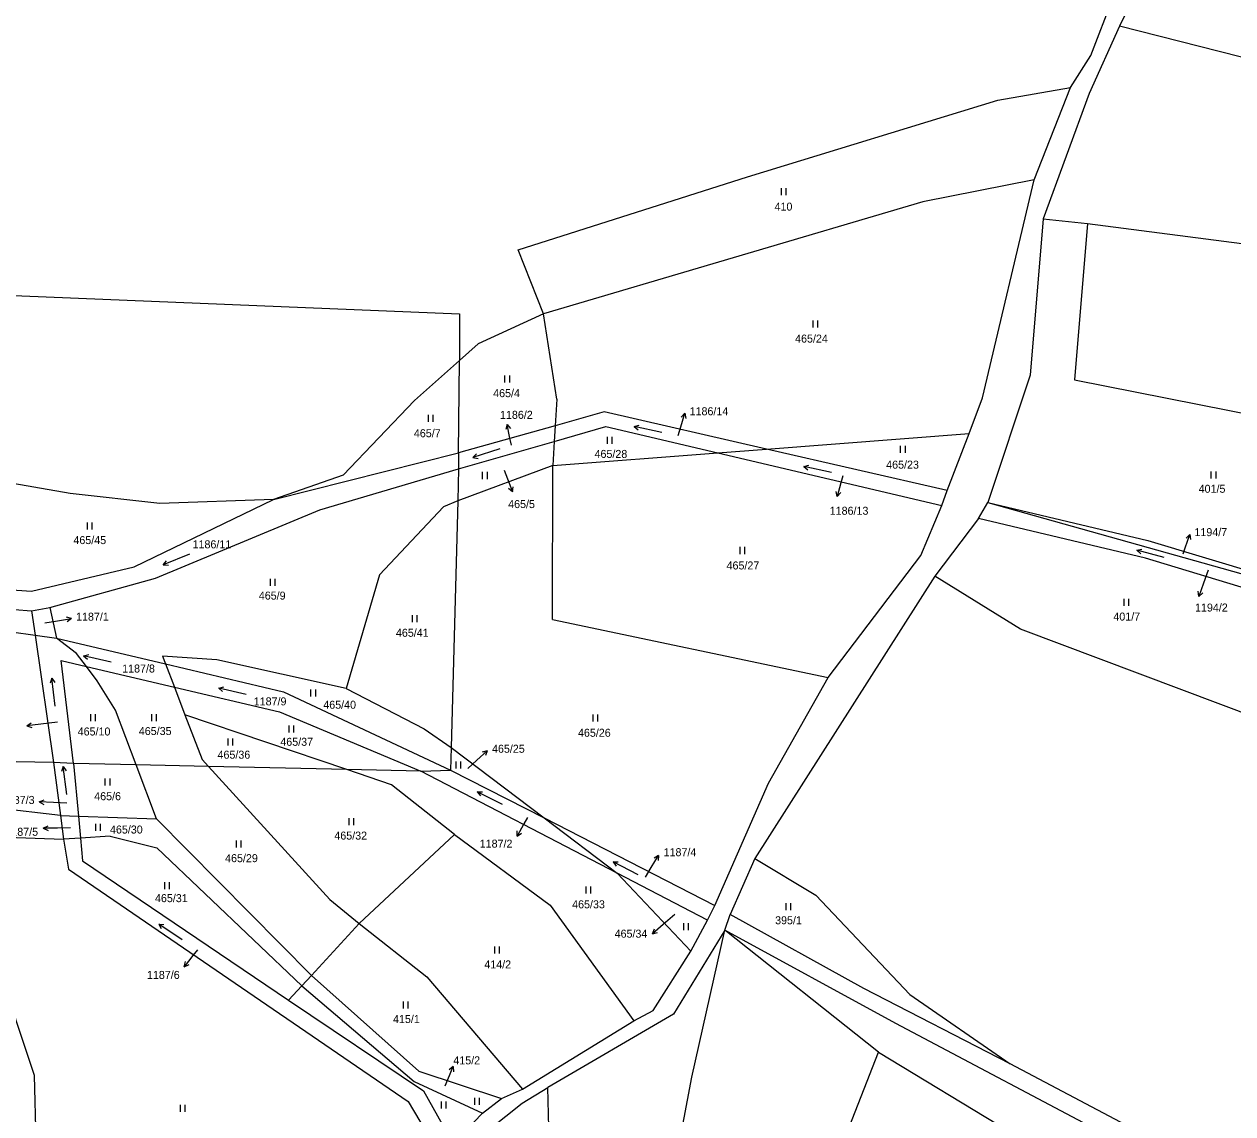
# Model space of a CAD drawing. Extents: x -765428 to -762163, y -1107632 to -1104975.
# Drawn here: x -764502 to -764245.3, y -1106600.1 to -1106368.4 of the extents above; entities that cross this region are included whole.
import ezdxf
from ezdxf.enums import TextEntityAlignment as Align

# ---------------------------------------------------------------- set-up
doc = ezdxf.new("R2010")
doc.units = 0
doc.header["$LTSCALE"] = 0.68
for name, color, linetype, lineweight in [('1', 7, 'Continuous', 25), ('3', 7, 'Continuous', 25), ('7', 7, 'Continuous', 13)]:
    doc.layers.add(name, color=color, linetype=linetype, lineweight=lineweight)
doc.layers.add('2', color=7, linetype='Continuous')

msp = doc.modelspace()

# ---------------------------------------------------------------- linework, layer by layer
at = {"layer": '1'}
for p, q in [((-764275.44, -1106375.09), (-764261.89, -1106339.75)), ((-764254.78, -1106338.22), (-764269.3, -1106368.85)), ((-764269.3, -1106368.85), (-764275.8, -1106383.15)), ((-764235, -1106377.55), (-764269.3, -1106368.85)), ((-764279.77, -1106381.87), (-764275.44, -1106375.09)), ((-764295.16, -1106384.57), (-764279.77, -1106381.87)), ((-764287.45, -1106401.52), (-764279.77, -1106381.87)), ((-764275.8, -1106383.15), (-764285.52, -1106409.82)), ((-764348.39, -1106400.89), (-764295.16, -1106384.57)), ((-764397.07, -1106416.38), (-764348.39, -1106400.89)), ((-764287.45, -1106401.52), (-764311.08, -1106406.2)), ((-764298.43, -1106447.85), (-764287.45, -1106401.52)), ((-764311.08, -1106406.2), (-764391.71, -1106429.97)), ((-764285.52, -1106409.82), (-764288.29, -1106443.01)), ((-764285.52, -1106409.82), (-764276.16, -1106410.77)), ((-764276.16, -1106410.77), (-764278.87, -1106444.01)), ((-764276.16, -1106410.77), (-764226.01, -1106417.33)), ((-764391.71, -1106429.97), (-764397.07, -1106416.38)), ((-764596.87, -1106422.22), (-764409.57, -1106430.01)), ((-764409.57, -1106430.01), (-764409.57, -1106439.88)), ((-764391.71, -1106429.97), (-764405.61, -1106436.34)), ((-764388.9, -1106448.16), (-764391.71, -1106429.97)), ((-764405.61, -1106436.34), (-764409.57, -1106439.88)), ((-764409.57, -1106439.88), (-764419.11, -1106448.39)), ((-764409.73, -1106459.55), (-764409.57, -1106439.88)), ((-764288.29, -1106443.01), (-764297.32, -1106470.07)), ((-764278.87, -1106444.01), (-764201.01, -1106459.45)), ((-764301.3, -1106455.41), (-764298.43, -1106447.85)), ((-764419.11, -1106448.39), (-764434.23, -1106464.32)), ((-764388.9, -1106448.16), (-764389.24, -1106453.78)), ((-764378.78, -1106450.83), (-764389.24, -1106453.78)), ((-764344.35, -1106458.74), (-764378.78, -1106450.83)), ((-764389.24, -1106453.78), (-764409.73, -1106459.55)), ((-764389.24, -1106453.78), (-764389.44, -1106457.11)), ((-764389.44, -1106457.11), (-764378.46, -1106453.95)), ((-764378.46, -1106453.95), (-764354.69, -1106459.54)), ((-764344.35, -1106458.74), (-764301.3, -1106455.41)), ((-764305.91, -1106467.58), (-764301.3, -1106455.41)), ((-764409.75, -1106462.95), (-764389.44, -1106457.11)), ((-764389.44, -1106457.11), (-764389.75, -1106462.26)), ((-764449.03, -1106469.44), (-764409.73, -1106459.55)), ((-764409.73, -1106459.55), (-764409.75, -1106462.95)), ((-764389.75, -1106462.26), (-764354.69, -1106459.54)), ((-764354.69, -1106459.54), (-764344.35, -1106458.74)), ((-764354.69, -1106459.54), (-764307.06, -1106470.75)), ((-764305.91, -1106467.58), (-764344.35, -1106458.74)), ((-764439.25, -1106471.69), (-764409.75, -1106462.95)), ((-764389.75, -1106462.26), (-764409.93, -1106469.75)), ((-764409.75, -1106462.95), (-764409.93, -1106469.75)), ((-764389.81, -1106494.97), (-764389.75, -1106462.26)), ((-764492.26, -1106468.19), (-764512.43, -1106464.72)), ((-764434.23, -1106464.32), (-764449.03, -1106469.44)), ((-764473.2, -1106470.31), (-764492.26, -1106468.19)), ((-764307.06, -1106470.75), (-764305.91, -1106467.58)), ((-764478.69, -1106483.81), (-764449.03, -1106469.44)), ((-764449.03, -1106469.44), (-764473.2, -1106470.31)), ((-764412.96, -1106471.04), (-764426.53, -1106485.49)), ((-764409.93, -1106469.75), (-764412.96, -1106471.04)), ((-764409.93, -1106469.75), (-764411.33, -1106522.21)), ((-764311.56, -1106481.35), (-764307.06, -1106470.75)), ((-764299.26, -1106473.51), (-764297.32, -1106470.07)), ((-764297.32, -1106470.07), (-764263.3, -1106478.21)), ((-764297.32, -1106470.07), (-764223.46, -1106490.82)), ((-764474.1, -1106486.21), (-764439.25, -1106471.69)), ((-764299.26, -1106473.51), (-764308.59, -1106485.76)), ((-764263.78, -1106481.96), (-764299.26, -1106473.51)), ((-764263.3, -1106478.21), (-764223.12, -1106490.32)), ((-764331.21, -1106507.3), (-764311.56, -1106481.35)), ((-764500.46, -1106488.98), (-764478.69, -1106483.81)), ((-764229.04, -1106492.51), (-764263.78, -1106481.96)), ((-764496.59, -1106492.39), (-764474.1, -1106486.21)), ((-764426.53, -1106485.49), (-764433.64, -1106509.67)), ((-764308.59, -1106485.76), (-764346.8, -1106545.75)), ((-764290.36, -1106497), (-764308.59, -1106485.76)), ((-764514.24, -1106487.97), (-764500.46, -1106488.98)), ((-764514.55, -1106492), (-764500.47, -1106493.15)), ((-764500.47, -1106493.15), (-764496.59, -1106492.39)), ((-764500.47, -1106493.15), (-764499.72, -1106498.29)), ((-764496.59, -1106492.39), (-764495.19, -1106498.92)), ((-764389.81, -1106494.97), (-764331.21, -1106507.3)), ((-764499.72, -1106498.29), (-764495.19, -1106498.92)), ((-764495.19, -1106498.92), (-764472.03, -1106504.4)), ((-764490.89, -1106502.2), (-764495.19, -1106498.92)), ((-764236.11, -1106517.44), (-764290.36, -1106497)), ((-764491.53, -1106525.59), (-764494.17, -1106503.72)), ((-764494.17, -1106503.72), (-764488.81, -1106504.98)), ((-764488.81, -1106504.98), (-764490.89, -1106502.2)), ((-764461.11, -1106503.57), (-764472.66, -1106502.74)), ((-764472.66, -1106502.74), (-764472.03, -1106504.4)), ((-764472.03, -1106504.4), (-764470.13, -1106509.36)), ((-764472.03, -1106504.4), (-764446.91, -1106510.34)), ((-764433.64, -1106509.67), (-764461.11, -1106503.57)), ((-764486.55, -1106507.99), (-764488.81, -1106504.98)), ((-764488.81, -1106504.98), (-764470.13, -1106509.36)), ((-764482.65, -1106514.28), (-764486.55, -1106507.99)), ((-764470.13, -1106509.36), (-764447.76, -1106514.61)), ((-764470.13, -1106509.36), (-764467.89, -1106515.21)), ((-764343.92, -1106529.8), (-764331.21, -1106507.3)), ((-764446.91, -1106510.34), (-764411.46, -1106526.98)), ((-764433.64, -1106509.67), (-764417.02, -1106518.21)), ((-764478.25, -1106525.88), (-764482.65, -1106514.28)), ((-764447.76, -1106514.61), (-764417.79, -1106527.22)), ((-764433.5, -1106526.87), (-764467.89, -1106515.21)), ((-764467.89, -1106515.21), (-764464.25, -1106524.72)), ((-764417.02, -1106518.21), (-764411.33, -1106522.21)), ((-764411.33, -1106522.21), (-764411.46, -1106526.98)), ((-764411.33, -1106522.21), (-764391.59, -1106537.17)), ((-764495.78, -1106525.4), (-764565.52, -1106523.91)), ((-764464.25, -1106524.72), (-764462.88, -1106526.22)), ((-764491.53, -1106525.59), (-764495.78, -1106525.4)), ((-764495.78, -1106525.4), (-764494.32, -1106536.63)), ((-764478.25, -1106525.88), (-764491.53, -1106525.59)), ((-764491.53, -1106525.59), (-764490.5, -1106536.78)), ((-764462.88, -1106526.22), (-764478.25, -1106525.88)), ((-764473.9, -1106537.36), (-764478.25, -1106525.88)), ((-764433.5, -1106526.87), (-764462.88, -1106526.22)), ((-764417.79, -1106527.22), (-764433.5, -1106526.87)), ((-764424.01, -1106530.09), (-764433.5, -1106526.87)), ((-764417.79, -1106527.22), (-764411.46, -1106526.98)), ((-764376.08, -1106548.93), (-764417.79, -1106527.22)), ((-764411.46, -1106526.98), (-764391.59, -1106537.17)), ((-764410.6, -1106540.66), (-764424.01, -1106530.09)), ((-764355.28, -1106555.8), (-764343.92, -1106529.8)), ((-764494.32, -1106536.63), (-764519.87, -1106533.7)), ((-764494.32, -1106536.63), (-764493.66, -1106541.7)), ((-764494.32, -1106536.63), (-764490.5, -1106536.78)), ((-764490.5, -1106536.78), (-764473.9, -1106537.36)), ((-764490.5, -1106536.78), (-764490.07, -1106541.46)), ((-764473.9, -1106537.36), (-764441.02, -1106570.66)), ((-764391.59, -1106537.17), (-764376.08, -1106548.93)), ((-764391.59, -1106537.17), (-764355.28, -1106555.8)), ((-764511.69, -1106541.06), (-764493.66, -1106541.7)), ((-764490.07, -1106541.46), (-764493.66, -1106541.7)), ((-764493.66, -1106541.7), (-764492.65, -1106548.05)), ((-764483.76, -1106541.04), (-764490.07, -1106541.46)), ((-764490.07, -1106541.46), (-764489.62, -1106546.26)), ((-764483.76, -1106541.04), (-764473.85, -1106543.55)), ((-764410.6, -1106540.66), (-764430.84, -1106559.62)), ((-764410.6, -1106540.66), (-764390.3, -1106555.71)), ((-764473.85, -1106543.55), (-764443.07, -1106572.89)), ((-764492.65, -1106548.05), (-764420.42, -1106597.47)), ((-764489.62, -1106546.26), (-764445.88, -1106575.93)), ((-764346.8, -1106545.75), (-764352.04, -1106557.68)), ((-764346.8, -1106545.75), (-764333.83, -1106553.55)), ((-764356.87, -1106558.92), (-764376.08, -1106548.93)), ((-764376.08, -1106548.93), (-764360.37, -1106565.52)), ((-764499.85, -1106591.95), (-764513.18, -1106551.95)), ((-764390.3, -1106555.71), (-764372.53, -1106580.31)), ((-764356.87, -1106558.92), (-764355.28, -1106555.8)), ((-764333.83, -1106553.55), (-764313.86, -1106574.72)), ((-764353.2, -1106561), (-764352.04, -1106557.68)), ((-764323.68, -1106573.44), (-764352.04, -1106557.68)), ((-764430.84, -1106559.62), (-764441.02, -1106570.66)), ((-764430.84, -1106559.62), (-764416.47, -1106570.96)), ((-764353.2, -1106561), (-764364.05, -1106578.9)), ((-764360.37, -1106565.52), (-764356.87, -1106558.92)), ((-764360.22, -1106592.26), (-764353.2, -1106561)), ((-764320.52, -1106586.94), (-764353.2, -1106561)), ((-764316.87, -1106580.85), (-764353.2, -1106561)), ((-764368.42, -1106578.1), (-764360.37, -1106565.52)), ((-764441.02, -1106570.66), (-764443.07, -1106572.89)), ((-764441.02, -1106570.66), (-764418.18, -1106591.03)), ((-764416.47, -1106570.96), (-764396.17, -1106594.85)), ((-764443.07, -1106572.89), (-764445.88, -1106575.93)), ((-764443.07, -1106572.89), (-764419.16, -1106593.2)), ((-764292.59, -1106589.42), (-764323.68, -1106573.44)), ((-764445.88, -1106575.93), (-764417.19, -1106595.19)), ((-764313.86, -1106574.72), (-764292.59, -1106589.42)), ((-764364.05, -1106578.9), (-764390.81, -1106594.49)), ((-764372.53, -1106580.31), (-764368.42, -1106578.1)), ((-764396.17, -1106594.85), (-764372.53, -1106580.31)), ((-764251.03, -1106615.67), (-764316.87, -1106580.85)), ((-764334.47, -1106622.59), (-764320.52, -1106586.94)), ((-764320.52, -1106586.94), (-764292.69, -1106603.84)), ((-764418.18, -1106591.03), (-764400.64, -1106596.78)), ((-764250.5, -1106611.63), (-764292.59, -1106589.42)), ((-764498.58, -1106637.81), (-764499.85, -1106591.95)), ((-764419.16, -1106593.2), (-764404.67, -1106599.93)), ((-764364.12, -1106613.28), (-764360.22, -1106592.26)), ((-764417.19, -1106595.19), (-764410.89, -1106606.39)), ((-764404.67, -1106599.93), (-764400.64, -1106596.78)), ((-764400.64, -1106596.78), (-764396.17, -1106594.85)), ((-764396.26, -1106597.83), (-764390.81, -1106594.49)), ((-764390, -1106621.61), (-764390.81, -1106594.49)), ((-764420.42, -1106597.47), (-764413.4, -1106609.24)), ((-764409.91, -1106608.66), (-764396.26, -1106597.83)), ((-764410.89, -1106606.39), (-764404.67, -1106599.93))]:
    msp.add_line(p, q, dxfattribs=at)
for points in [[(-764514.88, -1106496.17), (-764499.72, -1106498.29), (-764495.78, -1106525.4)], [(-764462.88, -1106526.22), (-764437.09, -1106554.5), (-764430.84, -1106559.62)]]:
    msp.add_lwpolyline(points, dxfattribs=at)
at = {"layer": '3'}
for p, q in [((-764341.171, -1106404.78), (-764341.171, -1106403.28)), ((-764340.17, -1106404.78), (-764340.17, -1106403.28)), ((-764334.411, -1106432.89), (-764334.411, -1106431.39)), ((-764333.41, -1106432.89), (-764333.41, -1106431.39)), ((-764399.891, -1106444.58), (-764399.891, -1106443.08)), ((-764398.89, -1106444.58), (-764398.89, -1106443.08)), ((-764416.131, -1106452.96), (-764416.131, -1106451.46)), ((-764415.13, -1106452.96), (-764415.13, -1106451.46)), ((-764372.419, -1106453.944), (-764371.359, -1106453.657)), ((-764378.101, -1106457.66), (-764378.101, -1106456.16)), ((-764377.1, -1106457.66), (-764377.1, -1106456.16)), ((-764315.821, -1106459.57), (-764315.821, -1106458.07)), ((-764314.82, -1106459.57), (-764314.82, -1106458.07)), ((-764406.692, -1106460.544), (-764405.918, -1106459.765)), ((-764336.369, -1106462.444), (-764335.309, -1106462.157)), ((-764404.631, -1106465.11), (-764404.631, -1106463.61)), ((-764403.63, -1106465.11), (-764403.63, -1106463.61)), ((-764249.821, -1106465.01), (-764249.821, -1106463.51)), ((-764248.82, -1106465.01), (-764248.82, -1106463.51)), ((-764488.611, -1106475.82), (-764488.611, -1106474.32)), ((-764487.61, -1106475.82), (-764487.61, -1106474.32)), ((-764349.951, -1106481.05), (-764349.951, -1106479.55)), ((-764348.95, -1106481.05), (-764348.95, -1106479.55)), ((-764265.632, -1106480.251), (-764264.558, -1106480.019)), ((-764472.501, -1106483.322), (-764471.782, -1106482.491)), ((-764449.691, -1106487.8), (-764449.691, -1106486.3)), ((-764448.69, -1106487.8), (-764448.69, -1106486.3)), ((-764268.311, -1106492.09), (-764268.311, -1106490.59)), ((-764267.31, -1106492.09), (-764267.31, -1106490.59)), ((-764419.561, -1106495.52), (-764419.561, -1106494.02)), ((-764418.56, -1106495.52), (-764418.56, -1106494.02)), ((-764489.398, -1106502.703), (-764488.333, -1106502.434)), ((-764496.149, -1106507.444), (-764495.532, -1106508.353)), ((-764460.708, -1106509.553), (-764459.643, -1106509.284)), ((-764441.101, -1106511.36), (-764441.101, -1106509.86)), ((-764440.1, -1106511.36), (-764440.1, -1106509.86)), ((-764487.901, -1106516.57), (-764487.901, -1106515.07)), ((-764486.9, -1106516.57), (-764486.9, -1106515.07)), ((-764474.911, -1106516.6), (-764474.911, -1106515.1)), ((-764473.91, -1106516.6), (-764473.91, -1106515.1)), ((-764381.171, -1106516.68), (-764381.171, -1106515.18)), ((-764380.17, -1106516.68), (-764380.17, -1106515.18)), ((-764445.751, -1106518.98), (-764445.751, -1106517.48)), ((-764444.75, -1106518.98), (-764444.75, -1106517.48)), ((-764458.681, -1106521.77), (-764458.681, -1106520.27)), ((-764457.68, -1106521.77), (-764457.68, -1106520.27)), ((-764493.719, -1106526.234), (-764493.102, -1106527.143)), ((-764410.251, -1106526.63), (-764410.251, -1106525.13)), ((-764409.25, -1106526.63), (-764409.25, -1106525.13)), ((-764484.801, -1106530.28), (-764484.801, -1106528.78)), ((-764483.8, -1106530.28), (-764483.8, -1106528.78)), ((-764405.764, -1106531.603), (-764404.666, -1106531.599)), ((-764432.971, -1106538.7), (-764432.971, -1106537.2)), ((-764431.97, -1106538.7), (-764431.97, -1106537.2)), ((-764486.811, -1106539.93), (-764486.811, -1106538.43)), ((-764485.81, -1106539.93), (-764485.81, -1106538.43)), ((-764456.951, -1106543.44), (-764456.951, -1106541.94)), ((-764455.95, -1106543.44), (-764455.95, -1106541.94)), ((-764376.914, -1106546.513), (-764375.816, -1106546.509)), ((-764472.171, -1106552.32), (-764472.171, -1106550.82)), ((-764471.17, -1106552.32), (-764471.17, -1106550.82)), ((-764382.651, -1106553.25), (-764382.651, -1106551.75)), ((-764381.65, -1106553.25), (-764381.65, -1106551.75)), ((-764340.181, -1106556.8), (-764340.181, -1106555.3)), ((-764339.18, -1106556.8), (-764339.18, -1106555.3)), ((-764473.457, -1106559.716), (-764472.366, -1106559.846)), ((-764361.921, -1106561.03), (-764361.921, -1106559.53)), ((-764360.92, -1106561.03), (-764360.92, -1106559.53)), ((-764402.071, -1106566), (-764402.071, -1106564.5)), ((-764401.07, -1106566), (-764401.07, -1106564.5)), ((-764421.451, -1106577.67), (-764421.451, -1106576.17)), ((-764420.45, -1106577.67), (-764420.45, -1106576.17)), ((-764406.321, -1106598.18), (-764406.321, -1106596.68)), ((-764405.32, -1106598.18), (-764405.32, -1106596.68)), ((-764468.841, -1106599.67), (-764468.841, -1106598.17)), ((-764467.84, -1106599.67), (-764467.84, -1106598.17)), ((-764413.351, -1106598.95), (-764413.351, -1106597.45)), ((-764412.35, -1106598.95), (-764412.35, -1106597.45))]:
    msp.add_line(p, q, dxfattribs=at)
for points in [[(-764366.551, -1106455.192), (-764372.419, -1106453.944), (-764371.568, -1106454.638)], [(-764400.986, -1106458.69), (-764406.692, -1106460.544), (-764405.608, -1106460.719)], [(-764330.501, -1106463.692), (-764336.369, -1106462.444), (-764335.518, -1106463.138)], [(-764466.938, -1106481.075), (-764472.501, -1106483.322), (-764471.407, -1106483.421)], [(-764259.837, -1106481.804), (-764265.632, -1106480.251), (-764264.818, -1106480.988)], [(-764483.552, -1106504.053), (-764489.398, -1106502.703), (-764488.559, -1106503.411)], [(-764495.418, -1106513.4), (-764496.149, -1106507.444), (-764496.528, -1106508.475)], [(-764454.862, -1106510.903), (-764460.708, -1106509.553), (-764459.869, -1106510.261)], [(-764492.988, -1106532.19), (-764493.719, -1106526.234), (-764494.098, -1106527.265)], [(-764400.418, -1106534.327), (-764405.764, -1106531.603), (-764405.121, -1106532.493)], [(-764371.568, -1106549.237), (-764376.914, -1106546.513), (-764376.271, -1106547.403)], [(-764468.482, -1106563.071), (-764473.457, -1106559.716), (-764472.927, -1106560.678)]]:
    msp.add_lwpolyline(points, dxfattribs=at)
at = {"layer": '7'}
for p, q in [((-764361.663, -1106451.13), (-764362.434, -1106451.941)), ((-764399.393, -1106453.504), (-764399.693, -1106454.583)), ((-764398.285, -1106467.852), (-764398.176, -1106466.737)), ((-764329.297, -1106468.829), (-764328.554, -1106467.991)), ((-764254.393, -1106476.893), (-764255.192, -1106477.676)), ((-764252.447, -1106490.067), (-764251.648, -1106489.284)), ((-764492.006, -1106494.791), (-764493.073, -1106494.453)), ((-764501.479, -1106517.566), (-764500.424, -1106517.941)), ((-764403.655, -1106522.863), (-764404.729, -1106523.18)), ((-764498.827, -1106533.733), (-764497.853, -1106534.285)), ((-764497.971, -1106539.31), (-764496.97, -1106539.811)), ((-764397.315, -1106541.035), (-764396.391, -1106540.402)), ((-764367.274, -1106545.128), (-764368.219, -1106545.728)), ((-764368.535, -1106561.769), (-764367.451, -1106561.49)), ((-764468.018, -1106568.805), (-764467.006, -1106568.324)), ((-764410.906, -1106590.008), (-764411.745, -1106590.748))]:
    msp.add_line(p, q, dxfattribs=at)
for points in [[(-764363.11, -1106455.85), (-764362.54, -1106454), (-764361.663, -1106451.13), (-764361.477, -1106452.234)], [(-764398.53, -1106457.92), (-764398.82, -1106456.45), (-764399.393, -1106453.504), (-764398.71, -1106454.392)], [(-764400.07, -1106463.22), (-764399.36, -1106465.05), (-764398.285, -1106467.852), (-764399.111, -1106467.096)], [(-764328.11, -1106464.41), (-764328.52, -1106465.93), (-764329.297, -1106468.829), (-764329.521, -1106467.732)], [(-764255.81, -1106481.04), (-764255.37, -1106479.73), (-764254.393, -1106476.893), (-764254.246, -1106478.002)], [(-764250.5, -1106484.49), (-764251.47, -1106487.23), (-764252.447, -1106490.067), (-764252.594, -1106488.958)], [(-764497.67, -1106495.68), (-764494.97, -1106495.26), (-764492.006, -1106494.791), (-764492.917, -1106495.442)], [(-764494.99, -1106516.78), (-764498.5, -1106517.2), (-764501.479, -1106517.566), (-764500.546, -1106516.947)], [(-764407.75, -1106526.66), (-764405.85, -1106524.91), (-764403.655, -1106522.863), (-764404.046, -1106523.913)], [(-764492.94, -1106534.02), (-764495.83, -1106533.89), (-764498.827, -1106533.733), (-764497.801, -1106533.285)], [(-764395.12, -1106537.07), (-764395.86, -1106538.41), (-764397.315, -1106541.035), (-764397.267, -1106539.916)], [(-764492.16, -1106539.29), (-764494.97, -1106539.31), (-764497.971, -1106539.31), (-764496.97, -1106538.809)], [(-764370.02, -1106549.74), (-764368.82, -1106547.7), (-764367.274, -1106545.128), (-764367.361, -1106546.244)], [(-764363.81, -1106557.68), (-764366.27, -1106559.8), (-764368.535, -1106561.769), (-764368.108, -1106560.734)], [(-764465.22, -1106565.2), (-764466.17, -1106566.44), (-764468.018, -1106568.805), (-764467.796, -1106567.707)], [(-764412.57, -1106594.13), (-764412.03, -1106592.79), (-764410.906, -1106590.008), (-764410.817, -1106591.124)]]:
    msp.add_lwpolyline(points, dxfattribs=at)

# ---------------------------------------------------------------- texts
at = {"layer": '2'}
for s, p in [('410', (-764340.719, -1106408.045)), ('465/24', (-764334.77, -1106436.105)), ('465/4', (-764399.55, -1106447.705)), ('465/28', (-764377.38, -1106460.625)), ('465/23', (-764315.42, -1106462.905)), ('401/5', (-764249.67, -1106468.035)), ('465/45', (-764488.1, -1106478.945)), ('1186/11', (-764462.149, -1106479.845)), ('465/27', (-764349.33, -1106484.335)), ('465/9', (-764449.34, -1106490.745)), ('401/7', (-764267.79, -1106495.205)), ('465/41', (-764419.58, -1106498.645)), ('1187/8', (-764477.74, -1106506.245)), ('1187/9', (-764449.79, -1106513.235)), ('465/40', (-764435.01, -1106513.945)), ('465/10', (-764487.19, -1106519.635)), ('465/35', (-764474.2, -1106519.535)), ('465/26', (-764380.9, -1106519.905)), ('465/37', (-764444.14, -1106521.825)), ('465/36', (-764457.48, -1106524.565)), ('465/6', (-764484.31, -1106533.395)), ('465/30', (-764480.33, -1106540.475)), ('465/32', (-764432.66, -1106541.765)), ('465/29', (-764455.87, -1106546.565)), ('465/31', (-764470.77, -1106555.065)), ('465/33', (-764382.14, -1106556.375)), ('395/1', (-764339.65, -1106559.765)), ('415/1', (-764420.83, -1106580.765))]:
    msp.add_text(s, height=1.7, dxfattribs=at).set_placement(p, align=Align.CENTER)
for s, p in [('1186/2', (-764393.989, -1106452.315)), ('1186/13', (-764322.68, -1106472.705)), ('1194/2', (-764246.329, -1106493.285)), ('1187/3', (-764499.829, -1106534.185)), ('1187/5', (-764499.079, -1106540.955)), ('1187/2', (-764398.299, -1106543.475)), ('465/34', (-764369.639, -1106562.615)), ('1187/6', (-764468.999, -1106571.385))]:
    msp.add_text(s, height=1.7, dxfattribs=at).set_placement(p, align=Align.RIGHT)
for s, p in [('1186/14', (-764360.66, -1106451.555)), ('465/7', (-764419.24, -1106456.225)), ('465/5', (-764399.21, -1106471.285)), ('1194/7', (-764253.41, -1106477.255)), ('1187/1', (-764491.01, -1106495.225)), ('465/25', (-764402.64, -1106523.305)), ('1187/4', (-764366.19, -1106545.295)), ('414/2', (-764404.27, -1106569.155)), ('415/2', (-764410.86, -1106589.555))]:
    msp.add_text(s, height=1.7, dxfattribs=at).set_placement(p)

doc.saveas('drawing.dxf')
